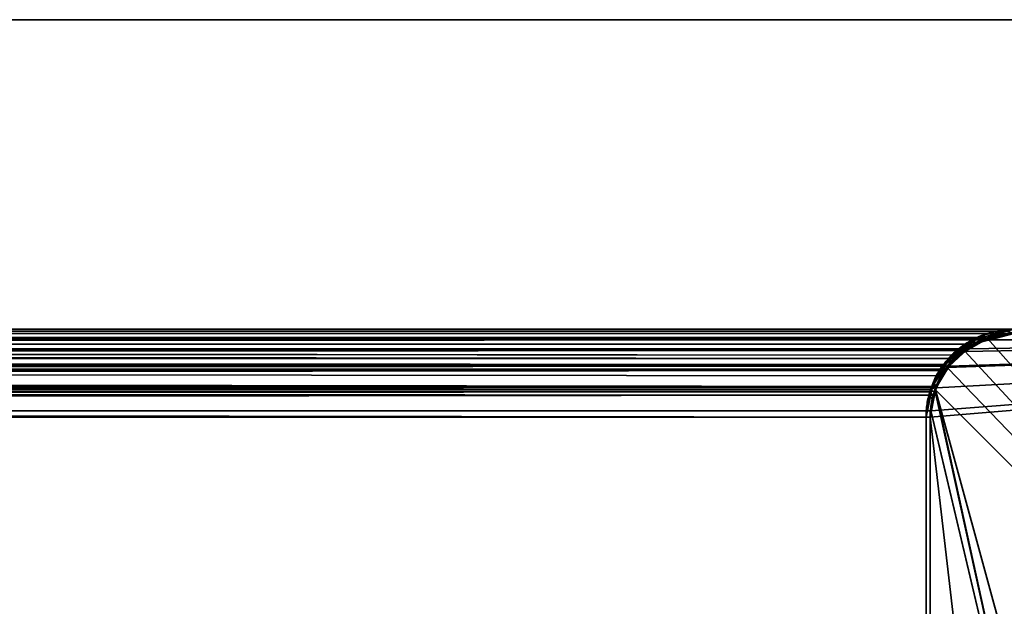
# Model space of a CAD drawing. Header units: millimetres. Extents: x -625 to 3625, y -115 to 71.
# Tile 813 of 1056: x 3346 to 3405, y 34 to 69. Entities that reach past the tile are written whole.
import ezdxf

# ---------------------------------------------------------------- set-up
doc = ezdxf.new("R2010")
doc.units = ezdxf.units.MM
doc.layers.add('151', color=7, linetype='Continuous', true_color=0xffffff)

# ---------------------------------------------------------------- blocks, each defined once
blk = doc.blocks.new('UG_SURFACE_003')
at = {"layer": '151', "color": 252, "linetype": 'Continuous', "lineweight": 35}
for points in [[(3625, -31, 2235), (3625, 69, 2235), (2275, 69, 2235), (2275, -31, 2235)], [(2275, 69, 2235), (3625, 69, 2235), (3475, 69, 2085), (2425, 69, 2085)], [(2425, -31, 2085), (2425, 69, 2085), (3475, 69, 2085), (3475, -31, 2085)]]:
    blk.add_3dface(points, dxfattribs=at)
blk = doc.blocks.new('UG_SURFACE_178')
at = {"layer": '151', "color": 31, "linetype": 'Continuous', "lineweight": 35}
for points in [[(3460.75, 50.25, 2069.25), (3405.75, 50.25, 2014.25), (2494.25, 50.25, 2014.25), (2439.25, 50.25, 2069.25)], [(3460.75, -34.75, 2069.25), (3460.75, 50.25, 2069.25), (2439.25, 50.25, 2069.25), (2439.25, -34.75, 2069.25)], [(2495.7, 49.999, 2012.8), (2494.25, 50.25, 2014.25), (3405.75, 50.25, 2014.25)], [(3405.75, 50.25, 2014.25), (3404.317, 49.873, 2012.817), (2495.7, 49.999, 2012.8)], [(3460.75, 50.25, 2069.25), (3408.5, 13, 2017), (3404.5, 13, 2013), (3400.75, 45.25, 2009.25)], [(3400.75, 45.25, 2009.25), (3400.8, 45.626, 2009.3), (3460.75, 50.25, 2069.25)], [(3460.75, 50.25, 2069.25), (3400.8, 45.626, 2009.3), (3400.923, 46.554, 2009.423), (3401.128, 47.005, 2009.628)], [(3460.75, 50.25, 2069.25), (3401.128, 47.005, 2009.628), (3401.592, 48.028, 2010.092), (3401.874, 48.289, 2010.374)], [(3401.874, 48.289, 2010.374), (3403, 49.334, 2011.5), (3460.75, 50.25, 2069.25)], [(3460.75, 50.25, 2069.25), (3403, 49.334, 2011.5), (3403.289, 49.603, 2011.789), (3404.317, 49.873, 2012.817)], [(3404.317, 49.873, 2012.817), (3405.75, 50.25, 2014.25), (3460.75, 50.25, 2069.25)], [(2495.929, 49.96, 2012.571), (2495.7, 49.999, 2012.8), (3404.317, 49.873, 2012.817)], [(2495.929, 49.96, 2012.571), (3404.317, 49.873, 2012.817), (3403.289, 49.603, 2011.789)], [(3403.289, 49.603, 2011.789), (2497.01, 49.311, 2011.49), (2495.929, 49.96, 2012.571)], [(3403.289, 49.603, 2011.789), (3403, 49.334, 2011.5), (2497.01, 49.311, 2011.49)], [(2497.618, 48.946, 2010.882), (2497.01, 49.311, 2011.49), (3403, 49.334, 2011.5)], [(2497.618, 48.946, 2010.882), (3403, 49.334, 2011.5), (3401.874, 48.289, 2010.374)], [(3401.874, 48.289, 2010.374), (2498.129, 48.303, 2010.371), (2497.618, 48.946, 2010.882)], [(2498.606, 47.705, 2009.894), (2498.129, 48.303, 2010.371), (3401.874, 48.289, 2010.374)], [(2498.606, 47.705, 2009.894), (3401.874, 48.289, 2010.374), (3401.592, 48.028, 2010.092)], [(3401.592, 48.028, 2010.092), (2498.887, 47.018, 2009.613), (2498.606, 47.705, 2009.894)], [(3401.592, 48.028, 2010.092), (3401.128, 47.005, 2009.628), (2498.887, 47.018, 2009.613)], [(2499.076, 46.558, 2009.424), (2498.887, 47.018, 2009.613), (3401.128, 47.005, 2009.628)], [(2499.076, 46.558, 2009.424), (3401.128, 47.005, 2009.628), (3400.923, 46.554, 2009.423)], [(3400.923, 46.554, 2009.423), (2499.2, 45.625, 2009.3), (2499.076, 46.558, 2009.424)], [(3400.923, 46.554, 2009.423), (3400.8, 45.626, 2009.3), (2499.2, 45.625, 2009.3)], [(2499.25, 45.25, 2009.25), (2499.2, 45.625, 2009.3), (3400.8, 45.626, 2009.3)], [(3400.8, 45.626, 2009.3), (3400.75, 45.25, 2009.25), (2499.25, 45.25, 2009.25)], [(3400.75, 45.25, 2009.25), (3400.75, 5, 2009.25), (2499.25, 5, 2009.25), (2499.25, 45.25, 2009.25)], [(3404.5, 13, 2013), (3404.5, 5, 2013), (3400.75, 5, 2009.25), (3400.75, 45.25, 2009.25)]]:
    blk.add_3dface(points, dxfattribs=at)
blk = doc.blocks.new('UG_SURFACE_179')
at = {"layer": '151', "color": 7, "linetype": 'Continuous', "lineweight": 35}
for points in [[(3460.75, 50.5, 2069.25), (2439.25, 50.5, 2069.25), (2439.25, 50.25, 2069.25), (3460.75, 50.25, 2069.25)], [(3405.75, 50.5, 2014.25), (2494.25, 50.5, 2014.25), (2439.25, 50.5, 2069.25), (3460.75, 50.5, 2069.25)], [(3405.75, 50.25, 2014.25), (3460.75, 50.25, 2069.25), (2439.25, 50.25, 2069.25), (2494.25, 50.25, 2014.25)], [(2494.671, 50.399, 2013.829), (2494.25, 50.5, 2014.25), (3405.75, 50.5, 2014.25)], [(3404.071, 49.96, 2012.571), (2494.25, 50.25, 2014.25), (2496.08, 49.811, 2012.42)], [(3404.071, 49.96, 2012.571), (3405.75, 50.25, 2014.25), (2494.25, 50.25, 2014.25)], [(3405.75, 50.5, 2014.25), (3405.329, 50.392, 2013.829), (2494.671, 50.399, 2013.829)], [(2496.162, 50.042, 2012.338), (2494.671, 50.399, 2013.829), (3405.329, 50.392, 2013.829)], [(3405.329, 50.392, 2013.829), (3403.842, 50.013, 2012.342), (2496.162, 50.042, 2012.338)], [(2496.629, 49.93, 2011.87), (2496.162, 50.042, 2012.338), (3403.842, 50.013, 2012.342)], [(3405.75, 50.25, 2014.25), (3404.071, 49.96, 2012.571), (3403.842, 50.013, 2012.342), (3405.329, 50.392, 2013.829)], [(2496.08, 49.811, 2012.42), (3403.919, 49.868, 2012.419), (3404.071, 49.96, 2012.571)], [(3402.382, 48.946, 2010.882), (3403.919, 49.868, 2012.419), (2496.08, 49.811, 2012.42)], [(3402.382, 48.946, 2010.882), (2496.08, 49.811, 2012.42), (2496.516, 49.707, 2011.984)], [(2496.516, 49.707, 2011.984), (3402.232, 48.757, 2010.732), (3402.382, 48.946, 2010.882)], [(2496.516, 49.707, 2011.984), (2497.776, 48.751, 2010.725), (3402.232, 48.757, 2010.732)], [(2496.629, 49.93, 2011.87), (3403.842, 50.013, 2012.342), (3403.232, 49.857, 2011.732)], [(3403.232, 49.857, 2011.732), (2497.526, 49.249, 2010.974), (2496.629, 49.93, 2011.87)], [(3403.232, 49.857, 2011.732), (3402.497, 49.219, 2010.997), (2497.526, 49.249, 2010.974)], [(3403.919, 49.868, 2012.419), (3402.382, 48.946, 2010.882), (3402.497, 49.219, 2010.997), (3403.232, 49.857, 2011.732)], [(3403.232, 49.857, 2011.732), (3403.842, 50.013, 2012.342), (3403.919, 49.868, 2012.419)], [(3403.842, 50.013, 2012.342), (3404.071, 49.96, 2012.571), (3403.919, 49.868, 2012.419)], [(2498.118, 48.8, 2010.382), (2497.526, 49.249, 2010.974), (3402.497, 49.219, 2010.997)], [(2498.118, 48.8, 2010.382), (3402.497, 49.219, 2010.997), (3401.546, 48.395, 2010.046)], [(3401.546, 48.395, 2010.046), (3402.497, 49.219, 2010.997), (3402.382, 48.946, 2010.882), (3402.232, 48.757, 2010.732)], [(3401.394, 47.705, 2009.894), (3402.232, 48.757, 2010.732), (2497.776, 48.751, 2010.725)], [(3401.394, 47.705, 2009.894), (2497.776, 48.751, 2010.725), (2497.934, 48.631, 2010.566)], [(2497.934, 48.631, 2010.566), (3401.132, 47.065, 2009.632), (3401.394, 47.705, 2009.894)], [(2497.934, 48.631, 2010.566), (2498.757, 47.416, 2009.743), (3401.132, 47.065, 2009.632)], [(3401.546, 48.395, 2010.046), (2498.599, 48.089, 2009.901), (2498.118, 48.8, 2010.382)], [(3401.546, 48.395, 2010.046), (3401.399, 48.111, 2009.898), (2498.599, 48.089, 2009.901)], [(3402.232, 48.757, 2010.732), (3401.394, 47.705, 2009.894), (3401.399, 48.111, 2009.898), (3401.546, 48.395, 2010.046)], [(2498.982, 47.524, 2009.518), (2498.599, 48.089, 2009.901), (3401.399, 48.111, 2009.898)], [(2498.982, 47.524, 2009.518), (3401.399, 48.111, 2009.898), (3400.76, 46.881, 2009.26)], [(3400.76, 46.881, 2009.26), (3401.399, 48.111, 2009.898), (3401.394, 47.705, 2009.894), (3401.132, 47.065, 2009.632)], [(2498.757, 47.416, 2009.743), (2498.872, 47.069, 2009.629), (3401.132, 47.065, 2009.632)], [(3400.76, 46.881, 2009.26), (2499.245, 46.729, 2009.255), (2498.982, 47.524, 2009.518)], [(3400.924, 46.558, 2009.424), (2498.872, 47.069, 2009.629), (2499.159, 46.202, 2009.341)], [(3400.924, 46.558, 2009.424), (3401.132, 47.065, 2009.632), (2498.872, 47.069, 2009.629)], [(2499.159, 46.202, 2009.341), (3400.75, 45.25, 2009.25), (3400.924, 46.558, 2009.424)], [(3400.76, 46.881, 2009.26), (3400.739, 46.75, 2009.239), (2499.245, 46.729, 2009.255)], [(2499.404, 46.249, 2009.096), (2499.245, 46.729, 2009.255), (3400.739, 46.75, 2009.239)], [(2499.404, 46.249, 2009.096), (3400.739, 46.75, 2009.239), (3400.5, 45.25, 2009)], [(3400.5, 45.25, 2009), (3400.739, 46.75, 2009.239), (3400.924, 46.558, 2009.424), (3400.75, 45.25, 2009.25)], [(3401.132, 47.065, 2009.632), (3400.924, 46.558, 2009.424), (3400.739, 46.75, 2009.239), (3400.76, 46.881, 2009.26)], [(2499.159, 46.202, 2009.341), (2499.25, 45.25, 2009.25), (3400.75, 45.25, 2009.25)], [(3400.5, 45.25, 2009), (2499.5, 45.25, 2009), (2499.404, 46.249, 2009.096)], [(3400.75, 5, 2009.25), (3400.75, 45.25, 2009.25), (2499.25, 45.25, 2009.25), (2499.25, 5, 2009.25)], [(2499.5, 5, 2009), (2499.5, 45.25, 2009), (3400.5, 45.25, 2009), (3400.5, 5, 2009)], [(3400.75, 45.25, 2009.25), (3400.75, 5, 2009.25), (3400.5, 5, 2009), (3400.5, 45.25, 2009)]]:
    blk.add_3dface(points, dxfattribs=at)
blk = doc.blocks.new('UG_SURFACE_181')
at = {"layer": '151', "color": 7, "linetype": 'Continuous', "lineweight": 35}
for points in [[(3403.821, 50.125, -5), (3402.609, 49.334, -5), (3402.099, 48.83, 2010.599)], [(3402.099, 48.83, 2010.599), (3403.166, 49.82, 2011.666), (3403.821, 50.125, -5)], [(3403.872, 49.884, -5), (3402.756, 49.144, -5), (3402.609, 49.334, -5), (3403.821, 50.125, -5)], [(3403.166, 49.82, 2011.666), (3403.835, 49.996, 2012.335), (3403.821, 50.125, -5)], [(3403.832, 50.132, -5), (3403.821, 50.125, -5), (3403.835, 49.996, 2012.335)], [(3403.911, 49.892, -5), (3403.872, 49.884, -5), (3403.821, 50.125, -5), (3403.832, 50.132, -5)], [(3403.835, 49.996, 2012.335), (3403.952, 50.155, -5), (3403.832, 50.132, -5)], [(3403.832, 50.132, -5), (3403.952, 50.155, -5), (3404.039, 49.916, -5), (3403.911, 49.892, -5)], [(3405.75, 50.5, -5), (3405.464, 50.445, -5), (3403.835, 49.996, 2012.335)], [(3403.835, 49.996, 2012.335), (3405.75, 50.5, 2014.25), (3405.75, 50.5, -5)], [(3403.92, 49.81, 2012.42), (3405.74, 50.25, 2014.24), (3405.75, 50.5, 2014.25), (3403.835, 49.996, 2012.335)], [(3403.835, 49.996, 2012.335), (3405.464, 50.445, -5), (3403.952, 50.155, -5)], [(3405.74, 50.25, 2014.24), (3403.911, 49.892, -5), (3404.039, 49.916, -5)], [(3405.74, 50.25, 2014.24), (3403.92, 49.81, 2012.42), (3403.911, 49.892, -5)], [(3403.952, 50.155, -5), (3405.464, 50.445, -5), (3405.478, 50.197, -5), (3404.039, 49.916, -5)], [(3405.75, 50.25, 2014.25), (3404.039, 49.916, -5), (3405.478, 50.197, -5)], [(3404.039, 49.916, -5), (3405.75, 50.25, 2014.25), (3405.74, 50.25, 2014.24)], [(3402.219, 48.773, 2010.719), (3403.476, 49.703, 2011.976), (3403.166, 49.82, 2011.666), (3402.099, 48.83, 2010.599)], [(3403.476, 49.703, 2011.976), (3402.215, 48.786, -5), (3402.756, 49.144, -5)], [(3403.476, 49.703, 2011.976), (3402.219, 48.773, 2010.719), (3402.215, 48.786, -5)], [(3402.756, 49.144, -5), (3403.872, 49.884, -5), (3403.92, 49.81, 2012.42)], [(3402.756, 49.144, -5), (3403.92, 49.81, 2012.42), (3403.476, 49.703, 2011.976)], [(3403.835, 49.996, 2012.335), (3403.166, 49.82, 2011.666), (3403.476, 49.703, 2011.976), (3403.92, 49.81, 2012.42)], [(3403.872, 49.884, -5), (3403.911, 49.892, -5), (3403.92, 49.81, 2012.42)], [(3402.038, 48.962, -5), (3401.544, 48.229, -5), (3400.918, 47.138, 2009.418)], [(3400.918, 47.138, 2009.418), (3401.385, 48.167, 2009.885), (3402.038, 48.962, -5)], [(3401.385, 48.167, 2009.885), (3402.099, 48.83, 2010.599), (3402.038, 48.962, -5)], [(3402.215, 48.786, -5), (3401.753, 48.083, -5), (3401.544, 48.229, -5), (3402.038, 48.962, -5)], [(3402.609, 49.334, -5), (3402.038, 48.962, -5), (3402.099, 48.83, 2010.599)], [(3402.038, 48.962, -5), (3402.609, 49.334, -5), (3402.756, 49.144, -5), (3402.215, 48.786, -5)], [(3402.158, 48.729, 2010.658), (3401.101, 47.09, -5), (3401.753, 48.083, -5)], [(3402.158, 48.729, 2010.658), (3401.307, 47.544, 2009.807), (3401.101, 47.09, -5)], [(3402.099, 48.83, 2010.599), (3401.385, 48.167, 2009.885), (3401.307, 47.544, 2009.807), (3402.158, 48.729, 2010.658)], [(3401.753, 48.083, -5), (3402.215, 48.786, -5), (3402.219, 48.773, 2010.719)], [(3401.753, 48.083, -5), (3402.219, 48.773, 2010.719), (3402.158, 48.729, 2010.658)], [(3402.099, 48.83, 2010.599), (3402.158, 48.729, 2010.658), (3402.219, 48.773, 2010.719)], [(3401.544, 48.229, -5), (3400.928, 47.315, -5), (3400.918, 47.138, 2009.418)], [(3401.134, 47.066, 2009.634), (3401.307, 47.544, 2009.807), (3401.385, 48.167, 2009.885), (3400.918, 47.138, 2009.418)], [(3400.928, 47.315, -5), (3401.544, 48.229, -5), (3401.753, 48.083, -5), (3401.101, 47.09, -5)], [(3400.899, 47.176, -5), (3400.826, 46.823, -5), (3400.5, 45.25, 2009)], [(3400.5, 45.25, 2009), (3400.682, 46.619, 2009.182), (3400.899, 47.176, -5)], [(3400.682, 46.619, 2009.182), (3400.918, 47.138, 2009.418), (3400.899, 47.176, -5)], [(3400.918, 47.138, 2009.418), (3400.682, 46.619, 2009.182), (3400.867, 46.324, 2009.367), (3401.134, 47.066, 2009.634)], [(3401.101, 47.09, -5), (3401.037, 46.754, -5), (3400.826, 46.823, -5), (3400.899, 47.176, -5)], [(3400.928, 47.315, -5), (3400.899, 47.176, -5), (3400.918, 47.138, 2009.418)], [(3401.101, 47.09, -5), (3400.899, 47.176, -5), (3400.928, 47.315, -5)], [(3401.037, 46.754, -5), (3401.101, 47.09, -5), (3401.134, 47.066, 2009.634)], [(3401.307, 47.544, 2009.807), (3401.134, 47.066, 2009.634), (3401.101, 47.09, -5)], [(3400.826, 46.823, -5), (3400.5, 45.25, -5), (3400.5, 45.25, 2009)], [(3400.5, 45.25, -5), (3400.826, 46.823, -5), (3401.037, 46.754, -5), (3400.75, 45.25, -5)], [(3400.75, 45.25, 2009.25), (3400.867, 46.324, 2009.367), (3400.682, 46.619, 2009.182), (3400.5, 45.25, 2009)], [(3400.867, 46.324, 2009.367), (3400.75, 45.25, -5), (3401.037, 46.754, -5)], [(3401.037, 46.754, -5), (3401.134, 47.066, 2009.634), (3400.867, 46.324, 2009.367)], [(3400.867, 46.324, 2009.367), (3400.75, 45.25, 2009.25), (3400.75, 45.25, -5)], [(3400.75, 5, -5), (3400.5, 5, -5), (3400.5, 45.25, -5), (3400.75, 45.25, -5)], [(3400.5, 5, 2009), (3400.5, 45.25, 2009), (3400.5, 45.25, -5), (3400.5, 5, -5)], [(3400.5, 45.25, 2009), (3400.5, 5, 2009), (3400.75, 5, 2009.25), (3400.75, 45.25, 2009.25)], [(3400.75, 5, -5), (3400.75, 45.25, -5), (3400.75, 45.25, 2009.25), (3400.75, 5, 2009.25)]]:
    blk.add_3dface(points, dxfattribs=at)
blk = doc.blocks.new('UG_SURFACE_182')
at = {"layer": '151', "color": 31, "linetype": 'Continuous', "lineweight": 35}
for points in [[(3408.5, 13, 2017), (3460.75, 50.25, 2069.25), (3401.734, 48.22, 2010.234), (3401.033, 46.872, 2009.533)], [(3402.818, 49.174, 2011.318), (3401.747, 48.245, 2010.247), (3401.734, 48.22, 2010.234), (3460.75, 50.25, 2069.25)], [(3404.176, 49.848, 2012.676), (3403.352, 49.638, 2011.852), (3402.818, 49.174, 2011.318), (3460.75, 50.25, 2069.25)], [(3405.75, 50.25, -5), (3404.168, 49.935, -5), (3404.176, 49.848, 2012.676)], [(3451.75, -3.75, -5), (3404.168, 49.935, -5), (3405.75, 50.25, -5)], [(3404.176, 49.848, 2012.676), (3405.75, 50.25, 2014.25), (3405.75, 50.25, -5)], [(3460.75, 50.25, 2069.25), (3405.75, 50.25, 2014.25), (3404.176, 49.848, 2012.676)], [(3404.168, 49.935, -5), (3403.836, 49.869, -5), (3402.818, 49.174, 2011.318)], [(3402.818, 49.174, 2011.318), (3403.352, 49.638, 2011.852), (3404.168, 49.935, -5)], [(3403.836, 49.869, -5), (3402.827, 49.194, -5), (3402.818, 49.174, 2011.318)], [(3402.827, 49.194, -5), (3403.836, 49.869, -5), (3404.168, 49.935, -5), (3451.75, -3.75, -5)], [(3403.352, 49.638, 2011.852), (3404.176, 49.848, 2012.676), (3404.168, 49.935, -5)], [(3401.747, 48.245, 2010.247), (3402.827, 49.194, -5), (3402.215, 48.786, -5)], [(3401.747, 48.245, 2010.247), (3402.818, 49.174, 2011.318), (3402.827, 49.194, -5)], [(3451.75, -3.75, -5), (3401.806, 48.174, -5), (3402.215, 48.786, -5), (3402.827, 49.194, -5)], [(3402.215, 48.786, -5), (3401.806, 48.174, -5), (3401.734, 48.22, 2010.234)], [(3401.734, 48.22, 2010.234), (3401.747, 48.245, 2010.247), (3402.215, 48.786, -5)], [(3401.033, 46.872, 2009.533), (3401.734, 48.22, 2010.234), (3401.806, 48.174, -5)], [(3401.806, 48.174, -5), (3401.131, 47.163, -5), (3401.033, 46.872, 2009.533)], [(3451.75, -3.75, -5), (3401.073, 46.872, -5), (3401.131, 47.163, -5), (3401.806, 48.174, -5)], [(3401.131, 47.163, -5), (3401.073, 46.872, -5), (3401.033, 46.872, 2009.533)], [(3401.073, 46.872, -5), (3400.81, 45.552, -5), (3400.798, 45.55, 2009.298)], [(3400.798, 45.55, 2009.298), (3400.997, 46.803, 2009.497), (3401.073, 46.872, -5)], [(3408.5, 13, 2017), (3401.033, 46.872, 2009.533), (3400.997, 46.803, 2009.497), (3400.798, 45.55, 2009.298)], [(3400.81, 45.552, -5), (3401.073, 46.872, -5), (3408.5, 13, -5)], [(3400.997, 46.803, 2009.497), (3401.033, 46.872, 2009.533), (3401.073, 46.872, -5)], [(3412.5, 5, -5), (3401.073, 46.872, -5), (3451.75, -3.75, -5)], [(3408.5, 13, -5), (3401.073, 46.872, -5), (3412.5, 5, -5)], [(3400.81, 45.552, -5), (3400.75, 45.25, -5), (3400.75, 45.25, 2009.25)], [(3400.75, 45.25, 2009.25), (3400.798, 45.55, 2009.298), (3400.81, 45.552, -5)], [(3408.5, 13, -5), (3404.5, 13, -5), (3400.75, 45.25, -5), (3400.81, 45.552, -5)], [(3400.798, 45.55, 2009.298), (3400.75, 45.25, 2009.25), (3404.5, 13, 2013), (3408.5, 13, 2017)], [(3404.5, 13, -5), (3404.5, 5, -5), (3400.75, 5, -5), (3400.75, 45.25, -5)], [(3400.75, 45.25, 2009.25), (3400.75, 5, 2009.25), (3404.5, 5, 2013), (3404.5, 13, 2013)], [(3400.75, 45.25, -5), (3400.75, 5, -5), (3400.75, 5, 2009.25), (3400.75, 45.25, 2009.25)]]:
    blk.add_3dface(points, dxfattribs=at)

msp = doc.modelspace()

# ---------------------------------------------------------------- linework, layer by layer
at = {"layer": '151', "color": 252, "linetype": 'Continuous', "lineweight": -3, "true_color": 0x939598}
for p, q in [((2275, 69, 2235), (3625, 69, 2235)), ((3475, 69, 2085), (2425, 69, 2085)), ((3460.75, 50.5, 2069.25), (2439.25, 50.5, 2069.25)), ((3460.75, 50.25, 2069.25), (2439.25, 50.25, 2069.25)), ((3460.75, 50.25, 2069.25), (2439.25, 50.25, 2069.25)), ((3405.75, 50.5, 2014.25), (2494.25, 50.5, 2014.25)), ((3405.75, 50.25, 2014.25), (2494.25, 50.25, 2014.25)), ((3400.75, 45.25, 2009.25), (2499.25, 45.25, 2009.25)), ((3400.75, 45.25, 2009.25), (2499.25, 45.25, 2009.25)), ((3400.5, 45.25, 2009), (2499.5, 45.25, 2009)), ((3400.5, 5, 2009), (3400.5, 45.25, 2009)), ((3400.5, 5, 2009), (3400.5, 45.25, 2009)), ((3400.5, 5, -5), (3400.5, 45.25, -5)), ((3400.5, 45.25, -5), (3400.5, 45.25, 2009)), ((3400.75, 45.25, -5), (3400.75, 45.25, 2009.25)), ((3400.75, 5, -5), (3400.75, 45.25, -5)), ((3400.75, 5, 2009.25), (3400.75, 45.25, 2009.25)), ((3400.75, 45.25, -5), (3400.75, 45.25, 2009.25)), ((3400.75, 45.25, -5), (3400.75, 5, -5)), ((3400.75, 45.25, 2009.25), (3400.75, 5, 2009.25)), ((3400.75, 45.25, 2009.25), (3400.75, 5, 2009.25)), ((3400.75, 5, 2009.25), (3400.75, 45.25, 2009.25))]:
    msp.add_line(p, q, dxfattribs=at)
msp.add_arc((3405.75, 45.25, -5), 5, 90, 180, dxfattribs=at)
for points, degree in [([(3405.75, 50.25, 2014.25), (3101.917, 50.25, 2014.25), (2798.083, 50.25, 2014.25), (2494.25, 50.25, 2014.25)], 3), ([(3400.75, 45.25, -5), (3400.5, 45.25, -5)], 1)]:
    msp.add_open_spline(points, degree=degree, dxfattribs=at)
for points in [[(3405.75, 50.5, 2014.25), (3400.5, 50.5, 2009), (3400.5, 45.25, 2009)], [(3400.5, 45.25, 2009), (3400.5, 50.5, 2009), (3405.75, 50.5, 2014.25)], [(3400.75, 45.25, 2009.25), (3400.75, 50.25, 2009.25), (3405.75, 50.25, 2014.25)], [(3405.75, 50.25, 2014.25), (3400.75, 50.25, 2009.25), (3400.75, 45.25, 2009.25)]]:
    msp.add_rational_spline(points, [1, 0.707106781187, 1], degree=2, dxfattribs=at)
for points, knots in [([(3400.5, 45.25, -5), (3400.5, 46.628, -5), (3401.066, 47.99, -5), (3403.01, 49.934, -5), (3404.372, 50.5, -5), (3405.75, 50.5, -5)], [0, 0, 0, 0, 0.5, 0.5, 1, 1, 1, 1]), ([(3400.75, 45.25, 2009.25), (3400.75, 46.057, 2009.25), (3400.951, 46.831, 2009.451), (3401.603, 48.136, 2010.103), (3402.041, 48.662, 2010.541), (3403.494, 49.889, 2011.994), (3404.619, 50.25, 2013.119), (3405.75, 50.25, 2014.25)], [0, 0, 0, 0, 0.25, 0.25, 0.5, 0.5, 1, 1, 1, 1]), ([(3400.75, 45.25, -5), (3400.75, 45.839, -5), (3400.857, 46.475, -5), (3401.345, 47.706, -5), (3401.726, 48.297, -5), (3402.703, 49.274, -5), (3403.294, 49.655, -5), (3404.525, 50.143, -5), (3405.161, 50.25, -5), (3405.75, 50.25, -5)], [0, 0, 0, 0, 0.25, 0.25, 0.5, 0.5, 0.75, 0.75, 1, 1, 1, 1]), ([(3405.75, 50.25, 2014.25), (3404.634, 50.25, 2013.134), (3403.493, 49.887, 2011.993), (3402.044, 48.665, 2010.544), (3401.604, 48.14, 2010.104), (3400.949, 46.828, 2009.449), (3400.75, 46.049, 2009.25), (3400.75, 45.25, 2009.25)], [0, 0, 0, 0, 0.5, 0.5, 0.75, 0.75, 1, 1, 1, 1])]:
    msp.add_open_spline(points, degree=3, knots=knots, dxfattribs=at)

# ---------------------------------------------------------------- block references
for name in ['UG_SURFACE_003', 'UG_SURFACE_179', 'UG_SURFACE_178', 'UG_SURFACE_181', 'UG_SURFACE_182']:
    msp.add_blockref(name, (0, 0), dxfattribs=at)

doc.saveas('drawing.dxf')
